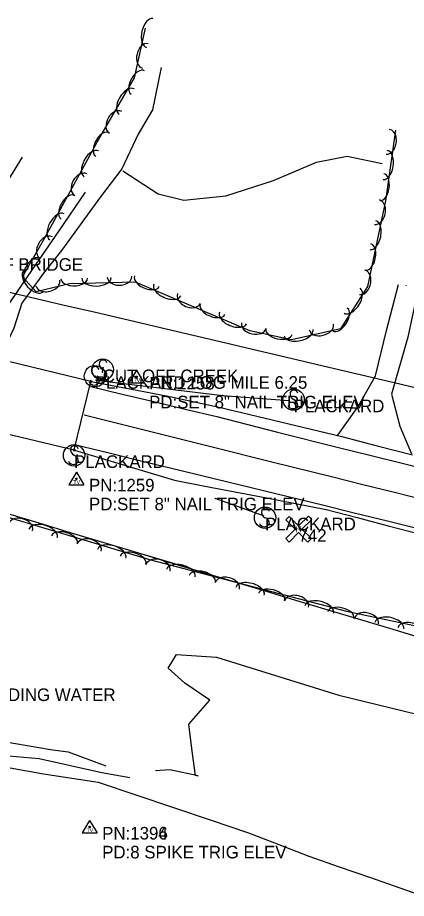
# Model space of a CAD drawing. Extents: x 1441650 to 1491889, y 345904 to 358319.
# Drawn here: x 1473113.8 to 1473268.2, y 347949.6 to 348299.1 of the extents above; entities that cross this region are included whole.
import ezdxf

# ---------------------------------------------------------------- set-up
doc = ezdxf.new("R2010")
doc.units = 0
for name, color, linetype in [('S_BRIDGE', 7, 'Continuous'), ('S_DITCHLINE', 7, 'Continuous'), ('S_EDGE_PAVEMENT', 7, 'Continuous'), ('S_GRAVEL_ROAD', 7, 'Continuous'), ('S_GUARDRAIL', 7, 'Continuous'), ('S_MSC_PT_SYM', 7, 'Continuous'), ('S_PAVEMENT_CROWN', 7, 'Continuous'), ('S_PHOTO_CTL', 7, 'Continuous'), ('S_PHOTO_CTL_ANNOT', 7, 'Continuous'), ('S_PRIMARY_CTL_ANNOT', 7, 'Continuous'), ('S_RDW_PT_SYM', 7, 'Continuous'), ('S_SECONDARY_CTL', 7, 'Continuous'), ('S_SECONDARY_CTL_ANNOT', 7, 'Continuous'), ('S_SHOULDER', 7, 'Continuous'), ('S_SIGN', 7, 'Continuous'), ('S_SIGN_ANNOT', 7, 'Continuous'), ('S_STR_PT_SYM', 7, 'Continuous'), ('S_STREAM', 7, 'Continuous'), ('S_SURVEY_TEXT_ANNOT', 7, 'Continuous'), ('S_TREE', 7, 'Continuous')]:
    doc.layers.add(name, color=color, linetype=linetype)

msp = doc.modelspace()

# ---------------------------------------------------------------- linework, layer by layer
at = {"layer": 'S_BRIDGE'}
for p, q in [((1473142.95, 348154.68), (1472976.88, 348194.93)), ((1472970.49, 348167.73), (1473136.29, 348127.54)), ((1473136.29, 348127.54), (1473142.95, 348154.68))]:
    msp.add_line(p, q, dxfattribs=at)
at = {"layer": 'S_DITCHLINE'}
for points in [[(1473115.62, 348243.74), (1473105.15, 348226.91), (1473094.68, 348210.07), (1473084.21, 348193.24), (1473073.74, 348176.4), (1473061.73, 348159.79), (1473049.72, 348143.17), (1473044.52, 348130.05), (1473039.32, 348116.92), (1473034.11, 348103.8), (1473028.91, 348090.67)], [(1473140.67, 348229.88), (1473130.18, 348214.54), (1473119.68, 348199.2), (1473109.18, 348183.86), (1473098.68, 348168.52), (1473092.86, 348150.29), (1473087.04, 348132.06), (1473079.76, 348118.49), (1473072.48, 348104.91), (1473065.21, 348091.33), (1473057.93, 348077.75)], [(1473050.63, 348039.1), (1473058.96, 348031.5), (1473067.63, 348021.77), (1473078.99, 348014.99), (1473091.99, 348007.9), (1473107.19, 348006.49), (1473122.4, 348005.08), (1473134.87, 348002.32), (1473147.34, 347999.56), (1473158.42, 347997.61)]]:
    msp.add_lwpolyline(points, dxfattribs=at)
at = {"layer": 'S_EDGE_PAVEMENT'}
for points in [[(1473142.86, 348152.67), (1473155.37, 348149.7), (1473167.88, 348146.72), (1473180.39, 348143.75), (1473192.9, 348140.78), (1473217.09, 348134.66), (1473241.28, 348128.55), (1473254.2, 348125.33), (1473267.13, 348122.12), (1473280.05, 348118.9)], [(1473136.99, 348129.57), (1473149.64, 348126.48), (1473162.29, 348123.39), (1473174.94, 348120.3), (1473187.59, 348117.22), (1473211.5, 348111.4), (1473235.41, 348105.59), (1473248.07, 348102.49), (1473260.72, 348099.38), (1473273.38, 348096.27)]]:
    msp.add_lwpolyline(points, dxfattribs=at)
at = {"layer": 'S_GRAVEL_ROAD'}
for points in [[(1473240.94, 348133.45), (1473249.09, 348144.76), (1473255.92, 348156.93), (1473260.32, 348174.99), (1473265.1, 348193.22)], [(1473272.73, 348191), (1473268.78, 348172.26), (1473262.31, 348149.63), (1473265.57, 348137.04), (1473270.28, 348125.96)]]:
    msp.add_lwpolyline(points, dxfattribs=at)
at = {"layer": 'S_GUARDRAIL'}
for p, q in [((1473144.89, 348155.29), (1473195.31, 348149.21)), ((1473195.31, 348149.21), (1473221.53, 348147.14)), ((1473211.54, 348101.47), (1473192.24, 348108.27))]:
    msp.add_line(p, q, dxfattribs=at)
at = {"layer": 'S_MSC_PT_SYM'}
for points in [[(1473268.12, 348192.92), (1473268.12, 348192.97), (1473268.12, 348192.92), (1473268.07, 348192.92), (1473268.12, 348192.92), (1473268.12, 348192.87), (1473268.12, 348192.92), (1473268.17, 348192.92)], [(1473147.5, 348158.36), (1473147.5, 348158.41), (1473147.5, 348158.36), (1473147.45, 348158.36), (1473147.5, 348158.36), (1473147.5, 348158.31), (1473147.5, 348158.36), (1473147.55, 348158.36)], [(1473147.88, 348160.3), (1473147.88, 348160.35), (1473147.88, 348160.3), (1473147.83, 348160.3), (1473147.88, 348160.3), (1473147.88, 348160.25), (1473147.88, 348160.3), (1473147.93, 348160.3)]]:
    msp.add_lwpolyline(points, dxfattribs=at)
at = {"layer": 'S_PAVEMENT_CROWN'}
msp.add_lwpolyline([(1473140.26, 348141.44), (1473152.98, 348138.27), (1473165.69, 348135.1), (1473178.41, 348131.94), (1473191.13, 348128.77), (1473214.82, 348122.88), (1473238.51, 348116.98), (1473250.98, 348113.87), (1473263.45, 348110.75), (1473275.92, 348107.64)], dxfattribs=at)
at = {"layer": 'S_PHOTO_CTL'}
for p, q in [((1473220.31, 348099.83), (1473221.67, 348101.19)), ((1473224.04, 348096.09), (1473220.31, 348099.83)), ((1473221.67, 348101.19), (1473225.41, 348097.44)), ((1473225.41, 348097.44), (1473229.31, 348101.34)), ((1473230.66, 348099.99), (1473226.76, 348096.09)), ((1473229.31, 348101.34), (1473230.66, 348099.99)), ((1473220.31, 348092.36), (1473224.04, 348096.09)), ((1473225.4, 348094.74), (1473221.67, 348091)), ((1473229.14, 348091), (1473225.4, 348094.74)), ((1473226.76, 348096.09), (1473230.49, 348092.36)), ((1473221.67, 348091), (1473220.31, 348092.36)), ((1473230.49, 348092.36), (1473229.14, 348091))]:
    msp.add_line(p, q, dxfattribs=at)
at = {"layer": 'S_RDW_PT_SYM'}
for points in [[(1473144.89, 348155.29), (1473144.89, 348155.34), (1473144.89, 348155.29), (1473144.84, 348155.29), (1473144.89, 348155.29), (1473144.89, 348155.24), (1473144.89, 348155.29), (1473144.94, 348155.29)], [(1473195.31, 348149.21), (1473195.31, 348149.26), (1473195.31, 348149.21), (1473195.26, 348149.21), (1473195.31, 348149.21), (1473195.31, 348149.16), (1473195.31, 348149.21), (1473195.36, 348149.21)], [(1473221.53, 348147.14), (1473221.53, 348147.19), (1473221.53, 348147.14), (1473221.48, 348147.14), (1473221.53, 348147.14), (1473221.53, 348147.09), (1473221.53, 348147.14), (1473221.58, 348147.14)], [(1473137.44, 348125.59), (1473137.44, 348125.64), (1473137.44, 348125.59), (1473137.39, 348125.59), (1473137.44, 348125.59), (1473137.44, 348125.54), (1473137.44, 348125.59), (1473137.49, 348125.59)], [(1473192.24, 348108.27), (1473192.24, 348108.32), (1473192.24, 348108.27), (1473192.19, 348108.27), (1473192.24, 348108.27), (1473192.24, 348108.22), (1473192.24, 348108.27), (1473192.29, 348108.27)], [(1473211.54, 348101.47), (1473211.54, 348101.52), (1473211.54, 348101.47), (1473211.49, 348101.47), (1473211.54, 348101.47), (1473211.54, 348101.42), (1473211.54, 348101.47), (1473211.59, 348101.47)]]:
    msp.add_lwpolyline(points, dxfattribs=at)
at = {"layer": 'S_SECONDARY_CTL'}
for p, q in [((1473161.07, 348159.16), (1473158.06, 348154.2)), ((1473161.07, 348159.16), (1473164.01, 348154.2)), ((1473158.06, 348154.2), (1473164.01, 348154.2)), ((1473137.2, 348118.7), (1473134.19, 348113.75)), ((1473137.2, 348118.7), (1473140.14, 348113.75)), ((1473134.19, 348113.75), (1473140.14, 348113.75)), ((1473142.43, 347980.57), (1473139.42, 347975.61)), ((1473142.43, 347980.57), (1473139.42, 347975.62)), ((1473142.43, 347980.57), (1473145.37, 347975.61)), ((1473142.43, 347980.57), (1473145.37, 347975.62)), ((1473139.42, 347975.62), (1473145.37, 347975.62)), ((1473139.42, 347975.61), (1473145.37, 347975.61))]:
    msp.add_line(p, q, dxfattribs=at)
for centre, radius in [((1473161.07, 348156.55), 0.311), ((1473161.07, 348156.55), 0.183), ((1473161.07, 348156.55), 0.103), ((1473137.2, 348116.09), 0.311), ((1473137.2, 348116.09), 0.183), ((1473137.2, 348116.09), 0.103), ((1473142.43, 347977.96), 0.311), ((1473142.43, 347977.96), 0.311), ((1473142.43, 347977.96), 0.183), ((1473142.43, 347977.96), 0.183), ((1473142.43, 347977.96), 0.103), ((1473142.43, 347977.96), 0.103)]:
    msp.add_circle(centre, radius, dxfattribs=at)
at = {"layer": 'S_SHOULDER'}
for points in [[(1473143, 348154.7), (1473158.34, 348151.82), (1473173.68, 348148.95), (1473193.94, 348144.57), (1473218.23, 348138.71), (1473242.52, 348132.85), (1473256.57, 348129.22), (1473270.62, 348125.58)], [(1473136.41, 348127.48), (1473156.27, 348121.54), (1473176.13, 348115.61), (1473187.54, 348113.33), (1473211.95, 348108.62), (1473236.36, 348103.91), (1473248.68, 348100.69), (1473261.01, 348097.47), (1473273.33, 348094.24)]]:
    msp.add_lwpolyline(points, dxfattribs=at)
at = {"layer": 'S_SIGN'}
msp.add_line((1473147.5, 348158.36), (1473147.88, 348160.3), dxfattribs=at)
for centre in [(1473147.65, 348159.45), (1473144.52, 348156.83), (1473223.42, 348147.52), (1473136.27, 348125.41), (1473212.11, 348100.67)]:
    msp.add_circle(centre, 4.24, dxfattribs=at)
for centre, radius, start, end in [((1473148.82, 348161.71), 2.55, 167.1196, 241.9813), ((1473147.78, 348161.61), 1.62, 16.5258, 156.8957), ((1473145.68, 348159.09), 2.55, 167.1196, 241.9813), ((1473144.64, 348158.99), 1.62, 16.5258, 156.8957), ((1473146.95, 348157.17), 2.38, 358.6529, 73.7063), ((1473144.25, 348155.43), 2.17, 204.641, 335.359), ((1473143.81, 348154.55), 2.38, 358.6529, 73.7063), ((1473147.39, 348158.05), 2.17, 204.641, 335.359), ((1473223.54, 348149.68), 1.62, 16.5258, 156.8957), ((1473224.58, 348149.78), 2.55, 167.1196, 241.9813), ((1473222.71, 348145.24), 2.38, 358.6529, 73.7063), ((1473223.15, 348146.13), 2.17, 204.641, 335.359), ((1473137.44, 348127.67), 2.55, 167.1196, 241.9813), ((1473136.4, 348127.57), 1.62, 16.5258, 156.8957), ((1473136.01, 348124.01), 2.17, 204.641, 335.359), ((1473135.57, 348123.13), 2.38, 358.6529, 73.7063), ((1473213.27, 348102.92), 2.55, 167.1196, 241.9813), ((1473212.23, 348102.82), 1.62, 16.5258, 156.8957), ((1473211.85, 348099.27), 2.17, 204.641, 335.359), ((1473211.41, 348098.39), 2.38, 358.6529, 73.7063)]:
    msp.add_arc(centre, radius, start, end, dxfattribs=at)
at = {"layer": 'S_STR_PT_SYM'}
for points in [[(1473142.95, 348154.68), (1473142.95, 348155.18), (1473142.95, 348154.68), (1473142.45, 348154.68), (1473142.95, 348154.68), (1473142.95, 348154.18), (1473142.95, 348154.68), (1473143.45, 348154.68)], [(1473136.29, 348127.54), (1473136.29, 348128.04), (1473136.29, 348127.54), (1473135.79, 348127.54), (1473136.29, 348127.54), (1473136.29, 348127.04), (1473136.29, 348127.54), (1473136.79, 348127.54)]]:
    msp.add_lwpolyline(points, dxfattribs=at)
at = {"layer": 'S_STREAM'}
for points in [[(1473170.89, 348279.31), (1473167.39, 348262.57), (1473161.78, 348252.93), (1473155.22, 348239.13), (1473146.8, 348228.04), (1473131.31, 348206.74), (1473124.09, 348197.72), (1473115.49, 348185.81), (1473112.29, 348175.85), (1473108.18, 348167.14), (1473107.02, 348161.57)], [(1473155.58, 348238.27), (1473169.62, 348229.25), (1473179.9, 348226.67), (1473196.57, 348228.35), (1473215.47, 348234.52), (1473232.48, 348241.78), (1473244.76, 348244.11), (1473258.54, 348241.23)], [(1473185.49, 347998.09), (1473184.54, 347998.42), (1473183.15, 348007.96), (1473181.78, 348018.7), (1473190.13, 348028.28), (1473180.3, 348035.05), (1473173.68, 348040.98), (1473176.88, 348046.44), (1473192.88, 348045.29), (1473241.33, 348030.28), (1473298.38, 348016.33), (1473340, 348011.51), (1473360.24, 348006.98), (1473386.81, 347993.94), (1473416.1, 347984.98), (1473442.22, 347978.56)], [(1473057.66, 348044.35), (1473061.23, 348037.33), (1473069.88, 348025.36), (1473080.24, 348016.63), (1473103.55, 348012.66), (1473126.86, 348008.69), (1473133.88, 348007.7), (1473148.91, 348002.18)], [(1473037.04, 348029.98), (1473046.4, 348019.25), (1473054.81, 348011.77), (1473070.45, 347999.36), (1473077.22, 347996.87), (1473094.03, 347999.13), (1473110.85, 348001.38), (1473124.15, 347999.01), (1473145.84, 347995.72), (1473160.77, 347990.68), (1473175.71, 347985.65), (1473190.65, 347980.61), (1473205.58, 347975.58), (1473217.52, 347970.97), (1473229.46, 347966.37), (1473241.52, 347962.18), (1473253.58, 347957.98), (1473265.64, 347953.79), (1473277.71, 347949.6)], [(1473168.58, 348000.38), (1473174.29, 348000.7), (1473185.57, 347998.34)]]:
    msp.add_lwpolyline(points, dxfattribs=at)
at = {"layer": 'S_TREE'}
for points in [[(1473263.91, 348254.4), (1473259.86, 348226.35), (1473252.76, 348192.41), (1473242.03, 348175.61), (1473222.59, 348171.29), (1473206.02, 348174.81), (1473160.68, 348194.11), (1473134.44, 348193.41), (1473121.24, 348190.26), (1473115.74, 348196.23), (1473124.69, 348211.78), (1473145.6, 348249.92), (1473160.2, 348275.28), (1473164.58, 348294.89)], [(1473105.99, 348191.27), (1473118.91, 348188.23), (1473131.84, 348185.2), (1473144.76, 348182.17), (1473157.68, 348179.13), (1473170.61, 348176.1), (1473183.53, 348173.07), (1473196.46, 348170.03), (1473209.38, 348167), (1473222.3, 348163.97), (1473235.23, 348160.93), (1473248.15, 348157.9), (1473261.08, 348154.87), (1473274, 348151.83)], [(1473105.99, 348191.27), (1473118.91, 348188.23), (1473131.84, 348185.2), (1473144.76, 348182.17), (1473157.68, 348179.13), (1473170.61, 348176.1), (1473183.53, 348173.07), (1473196.46, 348170.03), (1473209.38, 348167), (1473222.3, 348163.97), (1473235.23, 348160.93), (1473248.15, 348157.9), (1473261.08, 348154.87), (1473274, 348151.83)], [(1472997.88, 347999.61), (1473044.5, 348055.82), (1473053.68, 348082.68), (1473060.74, 348096.57), (1473078.09, 348106.59), (1473103.79, 348102.74), (1473166.18, 348084.09), (1473244.42, 348063.63), (1473306.32, 348050.49), (1473443.67, 348020.51)], [(1473109.37, 348102.45), (1473122.27, 348098.57), (1473135.17, 348094.7), (1473148.07, 348090.83), (1473160.97, 348086.96), (1473173.87, 348083.08), (1473186.77, 348079.21), (1473199.68, 348075.34), (1473212.58, 348071.47), (1473225.48, 348067.59), (1473238.38, 348063.72), (1473251.28, 348059.85), (1473264.18, 348055.98), (1473277.08, 348052.11)], [(1473109.37, 348102.45), (1473122.27, 348098.57), (1473135.17, 348094.7), (1473148.07, 348090.83), (1473160.97, 348086.96), (1473173.87, 348083.09), (1473186.77, 348079.21), (1473199.67, 348075.34), (1473212.58, 348071.47), (1473225.48, 348067.6), (1473238.38, 348063.72), (1473251.28, 348059.85), (1473264.18, 348055.98), (1473277.08, 348052.11)]]:
    msp.add_lwpolyline(points, dxfattribs=at)
for centre, major_axis, ratio, start_param, end_param in [((1473166.32, 348293), (-1.28, -5.73), 0.547729, 3.141593, 6.283185), ((1473164.56, 348283.91), (-1.08, -4.84), 0.682382, 3.141593, 6.283185), ((1473161.56, 348273.42), (-2.67, -4.63), 0.538195, 3.141593, 6.283185), ((1473157.14, 348265.74), (-2.93, -5.09), 0.547532, 3.141593, 6.283185), ((1473152.75, 348257.58), (-2.47, -4.29), 0.682136, 3.141593, 6.283185), ((1473147.41, 348248.82), (-2.57, -4.69), 0.538201, 3.141987, 6.28358), ((1473260.86, 348249.83), (0.71, 4.9), 0.682528, 3.141879, 6.283472), ((1473143.15, 348241.05), (-2.82, -5.14), 0.547539, 3.142, 6.283592), ((1473259.79, 348240.63), (0.84, 5.81), 0.547846, 3.141768, 6.283361), ((1473138.92, 348232.8), (-2.38, -4.34), 0.682145, 3.142257, 6.283849), ((1473258.52, 348231.86), (0.77, 5.29), 0.538504, 3.141763, 6.283355), ((1473133.74, 348223.89), (-2.57, -4.69), 0.538201, 3.141987, 6.28358), ((1473256.51, 348221.9), (1.02, 4.85), 0.682415, 3.14223, 6.283823), ((1473129.48, 348216.12), (-2.82, -5.14), 0.547539, 3.142, 6.283592), ((1473254.86, 348212.78), (1.2, 5.74), 0.547756, 3.141983, 6.283576), ((1473125.17, 348207.87), (-2.48, -4.29), 0.682189, 3.143148, 6.284741), ((1473253.05, 348204.1), (1.1, 5.23), 0.538415, 3.141971, 6.283564), ((1473119.81, 348199.07), (-2.67, -4.63), 0.538237, 3.142516, 6.284109), ((1473120.18, 348194.54), (3.86, -4.22), 0.563681, 3.147211, 6.288803), ((1473154.34, 348196.32), (4.92, 0.16), 0.688708, 3.134542, 6.276135), ((1473165.16, 348194.51), (4.91, -2.09), 0.541876, 3.1411, 6.282693), ((1473250.68, 348194.08), (1.02, 4.85), 0.682415, 3.14223, 6.283823), ((1473125.84, 348193.8), (4.78, 1.18), 0.688002, 3.132291, 6.273884), ((1473136.34, 348195.58), (5.31, 0.15), 0.543388, 3.137443, 6.279036), ((1473145.15, 348195.82), (5.83, 0.17), 0.552814, 3.137309, 6.278901), ((1473173.3, 348191.04), (5.39, -2.29), 0.551277, 3.141084, 6.282677), ((1473181.9, 348187.66), (4.55, -1.93), 0.686803, 3.140758, 6.282351), ((1473246.64, 348186.76), (3.16, 4.95), 0.547543, 3.141445, 6.283038), ((1473191.26, 348183.4), (4.91, -2.09), 0.541876, 3.1411, 6.282693), ((1473199.4, 348179.93), (5.39, -2.29), 0.551277, 3.141084, 6.282677), ((1473241.87, 348179.29), (2.88, 4.51), 0.538206, 3.14145, 6.283042), ((1473207.63, 348176.9), (4.85, -1.03), 0.685043, 3.141593, 6.283185), ((1473217.65, 348174.5), (5.23, -1.11), 0.540488, 3.141593, 6.283185), ((1473225.42, 348174.09), (5.73, 1.28), 0.549143, 3.140315, 6.281908), ((1473234.4, 348176.35), (4.83, 1.08), 0.684143, 3.139503, 6.281095), ((1473115.04, 348096.89), (-4.75, 1.42), 0.68562, 3.141793, 6.283386), ((1473123.98, 348094.49), (-5.62, 1.68), 0.550328, 3.141715, 6.283308), ((1473132.47, 348091.95), (-5.12, 1.53), 0.540943, 3.141711, 6.283304), ((1473142.26, 348088.75), (-4.75, 1.42), 0.68562, 3.141793, 6.283386), ((1473151.2, 348086.35), (-5.62, 1.68), 0.550328, 3.141715, 6.283308), ((1473159.7, 348083.82), (-5.12, 1.53), 0.540943, 3.141711, 6.283304), ((1473169.61, 348080.73), (-4.79, 1.25), 0.685444, 3.141466, 6.283059), ((1473178.63, 348078.64), (-5.68, 1.48), 0.550186, 3.141515, 6.283108), ((1473187.2, 348076.4), (-5.17, 1.35), 0.540804, 3.141518, 6.28311), ((1473197.1, 348073.54), (-4.79, 1.25), 0.685444, 3.141466, 6.283059), ((1473206.12, 348071.45), (-5.68, 1.48), 0.550186, 3.141515, 6.283108), ((1473214.7, 348069.21), (-5.17, 1.35), 0.540804, 3.141518, 6.28311), ((1473224.6, 348066.35), (-4.79, 1.25), 0.685444, 3.141466, 6.283059), ((1473233.62, 348064.26), (-5.68, 1.48), 0.550186, 3.141515, 6.283108), ((1473242.2, 348062.02), (-5.17, 1.35), 0.540804, 3.141518, 6.28311), ((1473252.3, 348059.52), (-4.85, 1.03), 0.685341, 3.141653, 6.283245), ((1473261.41, 348057.85), (-5.74, 1.22), 0.550104, 3.141629, 6.283222), ((1473270.08, 348056.01), (-5.23, 1.11), 0.540723, 3.141628, 6.283221)]:
    msp.add_ellipse(centre, major_axis=major_axis, ratio=ratio, start_param=start_param, end_param=end_param, dxfattribs=at)

# ---------------------------------------------------------------- texts
at = {"layer": 'S_PHOTO_CTL'}
msp.add_text('H', height=2.4, rotation=360, dxfattribs=at).set_placement((1473224.23, 348094.89))
at = {"layer": 'S_PHOTO_CTL_ANNOT'}
msp.add_text('742', height=5, dxfattribs=at).set_placement((1473225.4, 348091.09))
at = {"layer": 'S_PRIMARY_CTL_ANNOT'}
msp.add_text('PD:CONCRETE BRIDGE NW CORNER OF BRIDGE', height=5, dxfattribs=at).set_placement((1472981.19, 348198.64))
at = {"layer": 'S_SECONDARY_CTL'}
for p in [(1473159.86, 348154.53), (1473135.99, 348114.08), (1473141.22, 347975.95), (1473141.22, 347975.95)]:
    msp.add_text('TV', height=1.5, rotation=360, dxfattribs=at).set_placement(p)
at = {"layer": 'S_SECONDARY_CTL_ANNOT'}
for s, p in [('PN:1258', (1473166.07, 348151.55)), ('PD:SET 8" NAIL TRIG ELEV', (1473166.07, 348144.05)), ('PN:1259', (1473142.2, 348111.09)), ('PD:SET 8" NAIL TRIG ELEV', (1473142.2, 348103.59)), ('PN:1396', (1473147.43, 347972.96)), ('PN:1394', (1473147.43, 347972.96)), ('PD:8 SPIKE TRIG ELEV', (1473147.43, 347965.46)), ('PD:8 SPIKE', (1473147.43, 347965.46))]:
    msp.add_text(s, height=5, dxfattribs=at).set_placement(p)
at = {"layer": 'S_SIGN_ANNOT'}
for s, p in [('CUT OFF CREEK', (1473147.65, 348154.45)), ('PLACKARD LOG MILE 6.25', (1473144.52, 348151.83)), ('PLACKARD', (1473223.42, 348142.52)), ('PLACKARD', (1473136.27, 348120.41)), ('PLACKARD', (1473212.11, 348095.67))]:
    msp.add_text(s, height=5, dxfattribs=at).set_placement(p)
at = {"layer": 'S_SURVEY_TEXT_ANNOT'}
msp.add_text('NO STANDING WATER', height=5, dxfattribs=at).set_placement((1473080.31, 348027.91))

doc.saveas('drawing.dxf')
